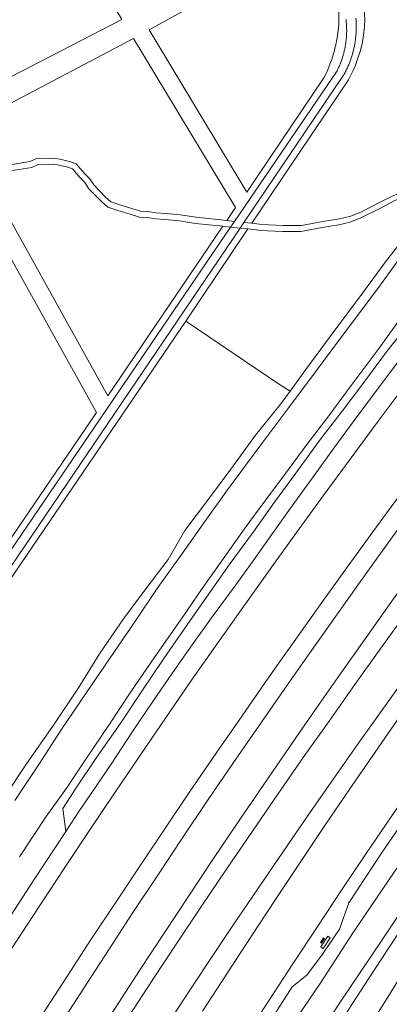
# Model space of a CAD drawing. Header units: metres. Extents: x 138165 to 154469, y 480134 to 494189.
# Tile 884 of 1056: x 148331 to 148447, y 487468 to 487776. Entities that reach past the tile are written whole.
import ezdxf

# ---------------------------------------------------------------- set-up
doc = ezdxf.new("R2010")
doc.units = ezdxf.units.M
doc.header["$LTSCALE"] = 0.001
doc.header["$MEASUREMENT"] = 0
doc.layers.add('TOP-L-topo objecten vlak', color=7, linetype='Continuous', lineweight=0)

msp = doc.modelspace()

# ---------------------------------------------------------------- linework, layer by layer
at = {"layer": 'TOP-L-topo objecten vlak', "flags": 128}
for points in [[(148262.8, 487830.25), (148309.2, 487747.85), (148363.32, 487775.77), (148313.97, 487859.39)], [(148402.3, 487721.79), (148371.9, 487772.56), (148420.52, 487799.47), (148430.8, 487782.02), (148430.94, 487780.72), (148431.07, 487778.79), (148431.11, 487776.33), (148431.04, 487774.38), (148430.94, 487773.07), (148430.78, 487771.62), (148430.54, 487770), (148430.39, 487769.12), (148430.12, 487767.83), (148429.87, 487766.78), (148429.59, 487765.7), (148429.3, 487764.71), (148428.85, 487763.31), (148428.5, 487762.32), (148428.2, 487761.52), (148427.59, 487760.06), (148426.98, 487758.73), (148426.37, 487757.51), (148402.3, 487721.79)], [(148510.63, 487777.64), (148500.43, 487764.98), (148492.7, 487755.55), (148482.96, 487743.11), (148473.36, 487730.87), (148466.27, 487722.11), (148458.53, 487711.92), (148449.3, 487700.01), (148444.04, 487692.85), (148440.43, 487687.94), (148431.3, 487675.81), (148423.8, 487665.66), (148415.2, 487654.17), (148406.68, 487642.92), (148396.36, 487628.82), (148389.27, 487618.98), (148381.76, 487608.26), (148374.54, 487598.35), (148367.58, 487587.94), (148359.52, 487576.02), (148352.32, 487565.48), (148344.59, 487554.17), (148337.44, 487543.05), (148329.89, 487531.8)], [(148439, 487779.44), (148439.12, 487777.49), (148439.14, 487775.51), (148439.07, 487773.65), (148438.88, 487771.6), (148438.55, 487769.44), (148438.21, 487767.73), (148437.7, 487765.77), (148437.13, 487763.95), (148436.92, 487763.34), (148436.26, 487761.52), (148435.55, 487759.84), (148434.93, 487758.55), (148434.08, 487756.96), (148403.88, 487712.09)], [(148433.31, 487775.71), (148433.34, 487775.43), (148433.4, 487774.87), (148433.43, 487774.54), (148433.47, 487773.97), (148433.48, 487773.69), (148433.49, 487773.41), (148433.51, 487773.13), (148433.51, 487772.84), (148433.52, 487772.52), (148433.52, 487772.23), (148433.51, 487771.67), (148433.5, 487771.38), (148433.48, 487770.82), (148433.44, 487770.26), (148433.42, 487769.97), (148433.39, 487769.69), (148433.36, 487769.36), (148433.29, 487768.8), (148433.26, 487768.52), (148433.22, 487768.24), (148433.17, 487767.96), (148433.13, 487767.68), (148433.08, 487767.41), (148433.03, 487767.13), (148432.96, 487766.8), (148432.91, 487766.53), (148432.78, 487765.97), (148432.72, 487765.7), (148432.65, 487765.42), (148432.58, 487765.15), (148432.5, 487764.88), (148432.43, 487764.61), (148432.35, 487764.34), (148432.25, 487764.02), (148432.08, 487763.48), (148431.89, 487762.95), (148431.79, 487762.68), (148431.58, 487762.11), (148431.47, 487761.85), (148431.36, 487761.59), (148431.25, 487761.33), (148431.14, 487761.07), (148431, 487760.77), (148430.88, 487760.51), (148430.76, 487760.26), (148430.64, 487760), (148430.5, 487759.73), (148398.49, 487712.68)], [(148401.42, 487712.36), (148432.57, 487758.32), (148432.71, 487758.59), (148432.88, 487758.9), (148433.04, 487759.21), (148433.18, 487759.47), (148433.33, 487759.79), (148433.46, 487760.06), (148433.59, 487760.33), (148433.74, 487760.64), (148433.88, 487760.96), (148434, 487761.24), (148434.14, 487761.56), (148434.25, 487761.84), (148434.38, 487762.16), (148434.49, 487762.44), (148434.61, 487762.77), (148434.71, 487763.05), (148434.83, 487763.38), (148434.92, 487763.67), (148435.03, 487764), (148435.12, 487764.28), (148435.22, 487764.62), (148435.31, 487764.91), (148435.39, 487765.2), (148435.48, 487765.53), (148435.55, 487765.82), (148435.64, 487766.16), (148435.72, 487766.5), (148435.79, 487766.8), (148435.85, 487767.09), (148435.92, 487767.43), (148435.98, 487767.72), (148436.04, 487768.07), (148436.1, 487768.41), (148436.15, 487768.71), (148436.2, 487769.06), (148436.24, 487769.35), (148436.28, 487769.65), (148436.32, 487770), (148436.36, 487770.34), (148436.39, 487770.64), (148436.42, 487770.99), (148436.44, 487771.29), (148436.46, 487771.59), (148436.48, 487771.94), (148436.49, 487772.29), (148436.51, 487772.59), (148436.51, 487772.94), (148436.52, 487773.54), (148436.52, 487773.89), (148436.51, 487774.19), (148436.5, 487774.54), (148436.49, 487774.89), (148436.46, 487775.48), (148436.41, 487776.13)], [(148314, 487739.04), (148312.73, 487741.32), (148366.97, 487769.85), (148398.84, 487717.04), (148396.07, 487712.95)], [(148394.87, 487711.17), (148358.94, 487658.2), (148316.6, 487734.36)], [(148396.07, 487712.95), (148386.55, 487713.96), (148381.56, 487714.72), (148377.05, 487715.16), (148374.08, 487715.37), (148371.46, 487715.81), (148369.19, 487715.91), (148366.49, 487716.71), (148364.36, 487717.35), (148362.11, 487718.1), (148359.88, 487718.84), (148358.27, 487720.27), (148354.54, 487724.1), (148353.24, 487726.07), (148351.64, 487727.66), (148349.1, 487730.68), (148347.06, 487731.44), (148343.48, 487732.26), (148340.31, 487732.44), (148336.82, 487732.31), (148334.66, 487731.35), (148328.44, 487730.4)], [(148328.43, 487728.49), (148335.2, 487729.52), (148337.26, 487730.44), (148340.29, 487730.54), (148343.21, 487730.38), (148346.51, 487729.62), (148347.98, 487729.08), (148350.25, 487726.38), (148351.77, 487724.86), (148353.07, 487722.91), (148356.96, 487718.9), (148358.91, 487717.17), (148361.51, 487716.31), (148363.79, 487715.55), (148365.95, 487714.9), (148368.88, 487714.03), (148371.26, 487713.92), (148373.86, 487713.49), (148376.89, 487713.27), (148381.33, 487712.84), (148386.31, 487712.08), (148394.87, 487711.17)], [(148402.68, 487710.32), (148406.13, 487709.94), (148408.94, 487709.73), (148413.49, 487709.51), (148419.23, 487709.56), (148425.83, 487710.81), (148431.03, 487711.57), (148434.61, 487712.46), (148437.96, 487713.84), (148444.03, 487716.87), (148448.58, 487719.26), (148451.99, 487720.61), (148454.8, 487721.75), (148457.49, 487722.45), (148463.86, 487723.25)], [(148463.86, 487723.25), (148456.34, 487713.7), (148446, 487700.5), (148441.69, 487694.6), (148438.5, 487690.23), (148428.4, 487676.7), (148420.81, 487666.38), (148415.84, 487659.64)], [(148450.06, 487721.62), (148447.54, 487720.49), (148444.23, 487718.75), (148438.17, 487715.72), (148434.81, 487714.34), (148431.24, 487713.45), (148426.04, 487712.69), (148419.43, 487711.45), (148413.7, 487711.39), (148409.15, 487711.61), (148406.33, 487711.82), (148403.88, 487712.09)], [(148424.21, 487440.92), (148426.22, 487444), (148417.89, 487441.64), (148429.04, 487458.59), (148440.29, 487476.07), (148451.08, 487492.41), (148462.04, 487508.82), (148472.8, 487524.7), (148484.94, 487541.9), (148496.4, 487558.56), (148508.14, 487574.66), (148519.92, 487589.61), (148531.55, 487604.3), (148543.52, 487619.05), (148555.51, 487634.28), (148568.26, 487650.59), (148580.28, 487665.33), (148584.21, 487670.12), (148593.25, 487681.13), (148605.06, 487694.99), (148617.83, 487710.01), (148625.11, 487719.25)], [(148397.29, 487710.91), (148301.86, 487570.65)], [(148302.42, 487566.29), (148400.22, 487710.59)], [(148402.68, 487710.32), (148383.32, 487681.55)], [(148394.87, 487711.17), (148397.29, 487710.91)], [(148398.49, 487712.68), (148396.07, 487712.95)], [(148398.49, 487712.68), (148397.29, 487710.91)], [(148400.22, 487710.59), (148397.29, 487710.91)], [(148401.42, 487712.36), (148400.22, 487710.59)], [(148400.22, 487710.59), (148402.68, 487710.32)], [(148403.88, 487712.09), (148401.42, 487712.36)], [(148326.8, 487704.53), (148355.46, 487652.96), (148314.85, 487593.47), (148270.81, 487673.8)], [(148331.34, 487514.22), (148339.71, 487526.76), (148341.58, 487529.35), (148346.04, 487535.67), (148352.34, 487545.03), (148359.3, 487555.33), (148366.16, 487565.7), (148373.6, 487576.62), (148382.14, 487588.82), (148388.41, 487598.05), (148394.54, 487606.67), (148401.55, 487616.5), (148408.29, 487625.72), (148414.11, 487633.5), (148421.13, 487642.97), (148427.96, 487651.94), (148434.9, 487661.42), (148443.62, 487673.04), (148452.83, 487685.94)], [(148345.8, 487522.1), (148344.89, 487529.3), (148349.06, 487535.72), (148355.2, 487544.87), (148362.79, 487555.71), (148369.55, 487565.97), (148376.45, 487576.09), (148383.77, 487586.61), (148390.52, 487596.33), (148397.11, 487605.81), (148404.13, 487615.31), (148410.95, 487625), (148417.62, 487634.07), (148425.03, 487644.26), (148432.08, 487653.43), (148438.84, 487662.35), (148445.97, 487671.89), (148452.68, 487680.51), (148453.98, 487684.46), (148454.47, 487685.12)], [(148456.22, 487683.83), (148456.18, 487683.77), (148456.03, 487682.02), (148454.95, 487676.45), (148448.82, 487667.88), (148442.52, 487659.45), (148435.86, 487650.51), (148429.51, 487641.83), (148422.83, 487632.6), (148416.47, 487623.79), (148410.53, 487615.52), (148404.33, 487606.69), (148398.04, 487598.01), (148391.89, 487589.57), (148385.31, 487580.38), (148379.14, 487571.65), (148372.96, 487562.65), (148366.68, 487553.33), (148360.16, 487543.47), (148353.59, 487533.68), (148349.89, 487528.36), (148345.8, 487522.1)], [(148383.32, 487681.55), (148303.24, 487563.75)], [(148415.84, 487659.64), (148412.56, 487661.76), (148383.32, 487681.55)], [(148314.81, 487463.48), (148318.38, 487469.07), (148322.33, 487475.25), (148325.91, 487480.82), (148330.02, 487487.15), (148337.76, 487499.02), (148345.53, 487510.85), (148353.37, 487522.64), (148361.23, 487534.4), (148369.12, 487546.05), (148377.17, 487557.8), (148385.13, 487569.32), (148393.28, 487580.99), (148401.39, 487592.5), (148409.59, 487604.04), (148417.85, 487615.54), (148426.17, 487627), (148434.58, 487638.43), (148443.03, 487649.81), (148451.5, 487661.15), (148460.13, 487672.43), (148464.28, 487677.85)], [(148401.56, 487437.66), (148402, 487437.61), (148402.41, 487438.41), (148403.04, 487440.93), (148413.67, 487457.66), (148425.27, 487474.59), (148435.58, 487490.51), (148448.36, 487509.36), (148461.38, 487528.28), (148474.46, 487547.27), (148486.28, 487564.11), (148498.12, 487580.68), (148510.95, 487596.72), (148523.7, 487612.86), (148534.18, 487626.03), (148536.51, 487628.95), (148548.62, 487644.02), (148560.33, 487658.56), (148569.79, 487670.17), (148569.66, 487670.47)], [(148479.59, 487666.5), (148475.22, 487660.8), (148466.77, 487649.57), (148458.36, 487638.34), (148450.01, 487627.05), (148441.68, 487615.71), (148433.46, 487604.32), (148425.26, 487592.9), (148417.08, 487581.44), (148412.92, 487575.56), (148409, 487569.94), (148400.85, 487558.26), (148392.95, 487546.82), (148384.31, 487534.25), (148377.14, 487523.58), (148369.32, 487511.88), (148361.56, 487500.16), (148353.81, 487488.44), (148346.12, 487476.65), (148338.45, 487464.81)], [(148343.92, 487461.36), (148351.52, 487473.19), (148359.13, 487484.99), (148366.79, 487496.73), (148374.52, 487508.44), (148382.3, 487520.11), (148390.11, 487531.74), (148398.03, 487543.31), (148405.98, 487554.89), (148413.97, 487566.43), (148422.03, 487577.92), (148430.11, 487589.37), (148438.25, 487600.82), (148446.44, 487612.22), (148454.71, 487623.58), (148463.02, 487634.9), (148471.34, 487646.17), (148479.67, 487657.41), (148484.06, 487663.19)], [(148415.84, 487659.64), (148412.92, 487655.69), (148405.08, 487645.9), (148397.33, 487635.33), (148390.12, 487625.45), (148382.98, 487616.11), (148377.78, 487607.09), (148370.8, 487597.9), (148363.86, 487588.56), (148356.33, 487577.57), (148349.78, 487566.97), (148341.96, 487555.32), (148333.61, 487543.24), (148327.02, 487533.31), (148320.42, 487523.39), (148319.3, 487522.25), (148309.03, 487506.85), (148298.78, 487491.55), (148296.27, 487488.26)], [(148493.34, 487656.31), (148488.91, 487650.44), (148480.57, 487639.23), (148472.27, 487628), (148464, 487616.73), (148455.77, 487605.43), (148447.64, 487594.09), (148439.55, 487582.7), (148431.51, 487571.27), (148423.48, 487559.81), (148415.53, 487548.32), (148407.62, 487536.78), (148399.72, 487525.22), (148391.95, 487513.62), (148384.21, 487501.98), (148376.52, 487490.32), (148368.87, 487478.62), (148361.3, 487466.88), (148353.76, 487455.11), (148348.22, 487446.43), (148346.23, 487443.31), (148345.08, 487441.49), (148341.79, 487436.27), (148336.1, 487427.23)], [(148365.4, 487464.18), (148373.02, 487475.86), (148380.7, 487487.5), (148388.43, 487499.09), (148396.25, 487510.67), (148404.08, 487522.22), (148411.99, 487533.71), (148419.95, 487545.17), (148428.01, 487556.6), (148436.06, 487567.99), (148444.17, 487579.35), (148448.52, 487585.4), (148452.32, 487590.68), (148460.54, 487601.98), (148468.76, 487613.23), (148477.06, 487624.45), (148485.41, 487635.63), (148490.06, 487641.83), (148493.84, 487646.82), (148498.26, 487652.66)], [(148507.47, 487645.84), (148502.93, 487639.85), (148499.57, 487635.37), (148494.6, 487628.73), (148486.3, 487617.56), (148478.04, 487606.39), (148469.82, 487595.18), (148461.68, 487583.93), (148458.06, 487578.89), (148453.58, 487572.61), (148445.51, 487561.3), (148437.43, 487549.95), (148429.42, 487538.54), (148421.52, 487527.18), (148413.59, 487515.68), (148405.75, 487504.17), (148398, 487492.68), (148390.28, 487481.13), (148382.55, 487469.49), (148374.97, 487457.86), (148367.44, 487446.23), (148362.83, 487438.97), (148355.63, 487427.54), (148349.06, 487417.03)], [(148388.56, 487465.97), (148396.08, 487477.62), (148403.69, 487489.3), (148411.26, 487500.82), (148418.96, 487512.42), (148426.71, 487523.92), (148434.51, 487535.4), (148442.38, 487546.89), (148450.31, 487558.34), (148458.19, 487569.62), (148462.49, 487575.75), (148466.2, 487580.99), (148474.27, 487592.28), (148482.27, 487603.46), (148490.46, 487614.73), (148498.69, 487625.91), (148503.52, 487632.44), (148506.94, 487637.06), (148511.36, 487642.95)], [(148524.06, 487633.54), (148519.36, 487627.51), (148516.02, 487623.11), (148511.16, 487616.56), (148503.21, 487605.66), (148495.02, 487594.35), (148486.86, 487583.12), (148478.82, 487571.87), (148471.01, 487560.74), (148462.85, 487549.04), (148455.24, 487538.05), (148447.41, 487526.68), (148439.61, 487515.17), (148431.9, 487503.71), (148424.27, 487492.24), (148416.69, 487480.72), (148409.12, 487469.11), (148401.64, 487457.52), (148394.23, 487445.91), (148386.86, 487434.25), (148383.28, 487428.49), (148379.19, 487421.91), (148375.24, 487415.49), (148374.18, 487413.74)], [(148409.65, 487418.58), (148402.72, 487421.85), (148394.36, 487426.24), (148388.02, 487429.71), (148396.23, 487442.75), (148407.84, 487459.99), (148416.5, 487473.51), (148421.06, 487477.19), (148425.92, 487483.75), (148431.23, 487491.6), (148434.24, 487499.81), (148444.56, 487515.58), (148455.61, 487531.7), (148466.67, 487547.88), (148479.43, 487565.75), (148491.75, 487583.39), (148503.03, 487597.89), (148516.09, 487613.3), (148526.59, 487626.84), (148528.91, 487629.94)], [(148502.95, 487553.56), (148494.21, 487542.58), (148485.78, 487531.24), (148475.52, 487517.09), (148468.36, 487506.49), (148459.38, 487491.95), (148447.95, 487472.84), (148437.41, 487456.08)], [(148345.8, 487522.1), (148335.95, 487507.13), (148324.54, 487489.63), (148317.71, 487480.03), (148310.92, 487477.7), (148305.91, 487476.35), (148297.99, 487474.6), (148285.99, 487480.21)], [(148448.36, 487509.36), (148435.58, 487490.51), (148425.27, 487474.59), (148413.67, 487457.66)], [(148419.61, 487450.46), (148431.04, 487468.12), (148444.55, 487488.25), (148457.58, 487507.74)], [(148425.3, 487487.45), (148426.26, 487488.91), (148426.63, 487488.66), (148425.66, 487487.2), (148425.3, 487487.45)], [(148428.36, 487488.86), (148426.22, 487485.58), (148425.44, 487486.07), (148427.59, 487489.36), (148428.36, 487488.86)]]:
    msp.add_lwpolyline(points, dxfattribs=at)

doc.saveas('drawing.dxf')
